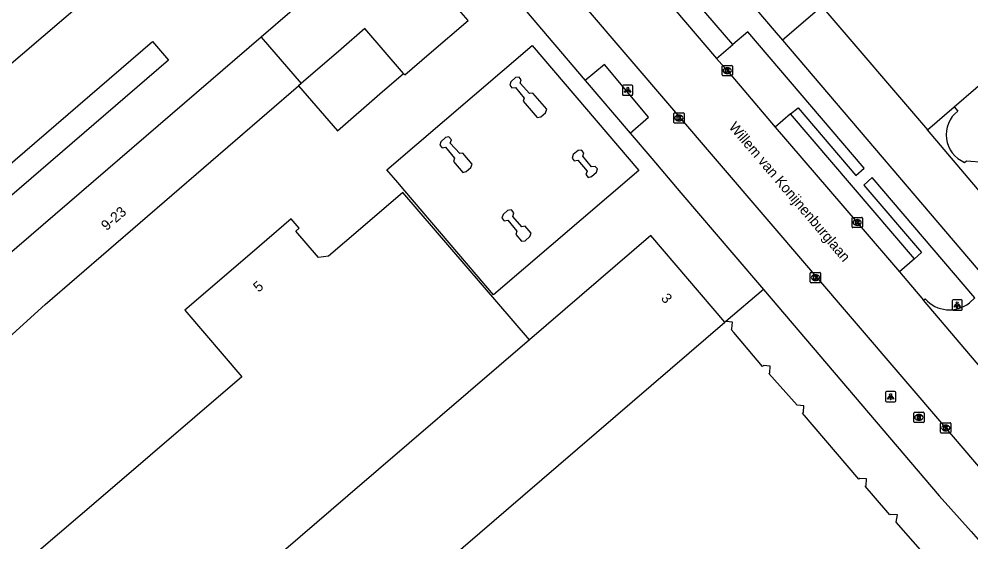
# Model space of a CAD drawing. Extents: x 162172 to 163187, y 382874 to 383684.
# Drawn here: x 162430.3 to 162523.1, y 383245.5 to 383296.4 of the extents above; entities that cross this region are included whole.
import ezdxf

# ---------------------------------------------------------------- set-up
doc = ezdxf.new("R2010")
doc.units = 0
for name, color, linetype in [('IMGEO_Groenvoorziening', 7, 'Continuous'), ('IMGEO_Kolk', 7, 'Continuous'), ('IMGEO_Lichtpunt', 7, 'Continuous'), ('IMGEO_Openbare_ruimte_label', 7, 'Continuous'), ('IMGEO_Pand', 7, 'Continuous'), ('IMGEO_Pand_nummerreeks', 7, 'Continuous'), ('IMGEO_Parkeervlak_open', 7, 'Continuous'), ('IMGEO_Rijbaan_lokaal_open', 7, 'Continuous'), ('IMGEO_Rioolput', 7, 'Continuous'), ('IMGEO_Voetpad_open', 7, 'Continuous')]:
    doc.layers.add(name, color=color, linetype=linetype)

msp = doc.modelspace()

# ---------------------------------------------------------------- linework, layer by layer
at = {"layer": 'IMGEO_Groenvoorziening'}
for points in [[(162485.522, 383290.46), (162489.902, 383285.316)], [(162525.747, 383277.58), (162518.873, 383285.634)]]:
    msp.add_lwpolyline(points, dxfattribs=at)
at = {"layer": 'IMGEO_Kolk'}
for p, q in [((162498.862, 383290.991), (162498.862, 383291.843)), ((162498.937, 383291.917), (162499.789, 383291.917)), ((162499.35, 383291.697), (162499.375, 383291.697)), ((162499.863, 383291.843), (162499.863, 383290.991)), ((162499.789, 383290.917), (162498.937, 383290.917)), ((162499.373, 383291.137), (162499.348, 383291.137)), ((162494.151, 383286.377), (162494.151, 383287.229)), ((162494.226, 383287.303), (162495.078, 383287.303)), ((162494.639, 383287.083), (162494.664, 383287.083)), ((162495.152, 383287.229), (162495.152, 383286.377)), ((162495.078, 383286.303), (162494.226, 383286.303)), ((162494.662, 383286.523), (162494.637, 383286.523)), ((162511.529, 383276.197), (162511.529, 383277.049)), ((162511.604, 383277.123), (162512.456, 383277.123)), ((162512.017, 383276.903), (162512.042, 383276.903)), ((162512.53, 383277.049), (162512.53, 383276.197)), ((162512.456, 383276.123), (162511.604, 383276.123)), ((162512.04, 383276.343), (162512.015, 383276.343)), ((162507.455, 383270.835), (162507.455, 383271.687)), ((162507.53, 383271.761), (162508.382, 383271.761)), ((162507.943, 383271.541), (162507.968, 383271.541)), ((162508.456, 383271.687), (162508.456, 383270.835)), ((162508.382, 383270.761), (162507.53, 383270.761)), ((162507.966, 383270.981), (162507.941, 383270.981)), ((162520.154, 383256.195), (162520.154, 383257.047)), ((162520.229, 383257.121), (162521.081, 383257.121)), ((162520.642, 383256.901), (162520.667, 383256.901)), ((162521.155, 383257.047), (162521.155, 383256.195)), ((162521.081, 383256.121), (162520.229, 383256.121)), ((162520.665, 383256.341), (162520.64, 383256.341))]:
    msp.add_line(p, q, dxfattribs=at)
for points in [[(162498.862, 383290.991), (162498.862, 383291.843)], [(162498.937, 383291.917), (162499.789, 383291.917)], [(162499.863, 383291.843), (162499.863, 383290.991)], [(162499.789, 383290.917), (162498.937, 383290.917)], [(162499.183, 383291.617), (162499.306, 383291.617), (162499.306, 383291.466), (162499.436, 383291.617), (162499.6, 383291.617), (162499.454, 383291.466), (162499.607, 383291.217), (162499.455, 383291.217), (162499.37, 383291.381), (162499.306, 383291.314), (162499.306, 383291.217), (162499.183, 383291.217), (162499.183, 383291.617)], [(162494.151, 383286.377), (162494.151, 383287.229)], [(162494.226, 383287.303), (162495.078, 383287.303)], [(162495.152, 383287.229), (162495.152, 383286.377)], [(162495.078, 383286.303), (162494.226, 383286.303)], [(162494.472, 383287.003), (162494.595, 383287.003), (162494.595, 383286.852), (162494.725, 383287.003), (162494.889, 383287.003), (162494.743, 383286.852), (162494.896, 383286.603), (162494.744, 383286.603), (162494.659, 383286.767), (162494.595, 383286.7), (162494.595, 383286.603), (162494.472, 383286.603), (162494.472, 383287.003)], [(162511.529, 383276.197), (162511.529, 383277.049)], [(162511.604, 383277.123), (162512.456, 383277.123)], [(162512.53, 383277.049), (162512.53, 383276.197)], [(162512.456, 383276.123), (162511.604, 383276.123)], [(162511.85, 383276.823), (162511.973, 383276.823), (162511.973, 383276.672), (162512.103, 383276.823), (162512.267, 383276.823), (162512.121, 383276.672), (162512.274, 383276.423), (162512.122, 383276.423), (162512.037, 383276.587), (162511.973, 383276.52), (162511.973, 383276.423), (162511.85, 383276.423), (162511.85, 383276.823)], [(162507.455, 383270.835), (162507.455, 383271.687)], [(162507.53, 383271.761), (162508.382, 383271.761)], [(162507.776, 383271.461), (162507.899, 383271.461), (162507.899, 383271.31), (162508.029, 383271.461), (162508.193, 383271.461), (162508.047, 383271.31), (162508.2, 383271.061), (162508.048, 383271.061), (162507.963, 383271.225), (162507.899, 383271.158), (162507.899, 383271.061), (162507.776, 383271.061), (162507.776, 383271.461)], [(162508.456, 383271.687), (162508.456, 383270.835)], [(162508.382, 383270.761), (162507.53, 383270.761)], [(162520.154, 383256.195), (162520.154, 383257.047)], [(162520.229, 383257.121), (162521.081, 383257.121)], [(162520.475, 383256.821), (162520.598, 383256.821), (162520.598, 383256.67), (162520.728, 383256.821), (162520.892, 383256.821), (162520.746, 383256.67), (162520.899, 383256.421), (162520.747, 383256.421), (162520.662, 383256.585), (162520.598, 383256.518), (162520.598, 383256.421), (162520.475, 383256.421), (162520.475, 383256.821)], [(162521.155, 383257.047), (162521.155, 383256.195)], [(162521.081, 383256.121), (162520.229, 383256.121)]]:
    msp.add_lwpolyline(points, dxfattribs=at)
for centre, start, end in [((162498.939, 383291.841), 91.55205, 178.44795), ((162498.939, 383291.841), 91.55205, 178.44795), ((162499.787, 383291.841), 1.55205, 88.44795), ((162499.787, 383291.841), 1.55205, 88.44795), ((162498.939, 383290.993), 181.55205, 268.44795), ((162498.939, 383290.993), 181.55205, 268.44795), ((162499.787, 383290.993), 271.55205, 358.44795), ((162499.787, 383290.993), 271.55205, 358.44795), ((162494.228, 383287.227), 91.55205, 178.44795), ((162494.228, 383287.227), 91.55205, 178.44795), ((162495.076, 383287.227), 1.55205, 88.44795), ((162495.076, 383287.227), 1.55205, 88.44795), ((162494.228, 383286.379), 181.55205, 268.44795), ((162494.228, 383286.379), 181.55205, 268.44795), ((162495.076, 383286.379), 271.55205, 358.44795), ((162495.076, 383286.379), 271.55205, 358.44795), ((162511.606, 383277.047), 91.55205, 178.44795), ((162511.606, 383277.047), 91.55205, 178.44795), ((162512.454, 383277.047), 1.55205, 88.44795), ((162512.454, 383277.047), 1.55205, 88.44795), ((162511.606, 383276.199), 181.55205, 268.44795), ((162511.606, 383276.199), 181.55205, 268.44795), ((162512.454, 383276.199), 271.55205, 358.44795), ((162512.454, 383276.199), 271.55205, 358.44795), ((162507.532, 383271.685), 91.55205, 178.44795), ((162507.532, 383271.685), 91.55205, 178.44795), ((162508.38, 383271.685), 1.55205, 88.44795), ((162508.38, 383271.685), 1.55205, 88.44795), ((162507.532, 383270.837), 181.55205, 268.44795), ((162507.532, 383270.837), 181.55205, 268.44795), ((162508.38, 383270.837), 271.55205, 358.44795), ((162508.38, 383270.837), 271.55205, 358.44795), ((162520.231, 383257.045), 91.55205, 178.44795), ((162520.231, 383257.045), 91.55205, 178.44795), ((162521.079, 383257.045), 1.55205, 88.44795), ((162521.079, 383257.045), 1.55205, 88.44795), ((162520.231, 383256.197), 181.55205, 268.44795), ((162520.231, 383256.197), 181.55205, 268.44795), ((162521.079, 383256.197), 271.55205, 358.44795), ((162521.079, 383256.197), 271.55205, 358.44795)]:
    msp.add_arc(centre, 0.0765, start, end, dxfattribs=at)
for centre, major_axis, ratio, start_param, end_param in [((162499.349, 383291.417), (-0.387, 0.002), 0.722429, 4.712389, 7.853982), ((162499.374, 383291.417), (-0.39, 0.002), 0.717154, 1.570796, 4.712389), ((162494.638, 383286.803), (-0.387, 0.002), 0.722429, 4.712389, 7.853982), ((162494.663, 383286.803), (-0.39, 0.002), 0.717154, 1.570796, 4.712389), ((162512.016, 383276.623), (-0.387, 0.002), 0.722429, 4.712389, 7.853982), ((162512.041, 383276.623), (-0.39, 0.002), 0.717154, 1.570796, 4.712389), ((162507.942, 383271.261), (-0.387, 0.002), 0.722429, 4.712389, 7.853982), ((162507.967, 383271.261), (-0.39, 0.002), 0.717154, 1.570796, 4.712389), ((162520.641, 383256.621), (-0.387, 0.002), 0.722429, 4.712389, 7.853982), ((162520.666, 383256.621), (-0.39, 0.002), 0.717154, 1.570796, 4.712389)]:
    msp.add_ellipse(centre, major_axis=major_axis, ratio=ratio, start_param=start_param, end_param=end_param, dxfattribs=at)
at = {"layer": 'IMGEO_Lichtpunt'}
for p, q in [((162489.162, 383289.912), (162489.162, 383289.105)), ((162489.162, 383289.912), (162489.162, 383289.105)), ((162490.064, 383290.007), (162489.256, 383290.007)), ((162490.064, 383290.007), (162489.256, 383290.007)), ((162490.158, 383289.105), (162490.158, 383289.912)), ((162490.158, 383289.105), (162490.158, 383289.912)), ((162489.256, 383289.011), (162490.064, 383289.011)), ((162489.256, 383289.011), (162490.064, 383289.011)), ((162521.279, 383268.996), (162521.279, 383268.189)), ((162521.279, 383268.996), (162521.279, 383268.189)), ((162522.181, 383269.091), (162521.373, 383269.091)), ((162522.181, 383269.091), (162521.373, 383269.091)), ((162522.275, 383268.189), (162522.275, 383268.996)), ((162522.275, 383268.189), (162522.275, 383268.996)), ((162521.373, 383268.095), (162522.181, 383268.095)), ((162521.373, 383268.095), (162522.181, 383268.095)), ((162515.689, 383260.151), (162514.881, 383260.151)), ((162515.689, 383260.151), (162514.881, 383260.151)), ((162514.787, 383260.056), (162514.787, 383259.249)), ((162514.787, 383260.056), (162514.787, 383259.249)), ((162515.783, 383259.249), (162515.783, 383260.056)), ((162515.783, 383259.249), (162515.783, 383260.056)), ((162514.881, 383259.155), (162515.689, 383259.155)), ((162514.881, 383259.155), (162515.689, 383259.155))]:
    msp.add_line(p, q, dxfattribs=at)
for points in [[(162489.536, 383289.576), (162489.575, 383289.548), (162489.387, 383289.286), (162489.349, 383289.313), (162489.536, 383289.576)], [(162489.638, 383289.528), (162489.685, 383289.528), (162489.685, 383289.206), (162489.638, 383289.206), (162489.638, 383289.528)], [(162489.748, 383289.548), (162489.786, 383289.575), (162489.973, 383289.313), (162489.934, 383289.285), (162489.748, 383289.548)], [(162521.653, 383268.66), (162521.692, 383268.632), (162521.504, 383268.37), (162521.466, 383268.397), (162521.653, 383268.66)], [(162521.755, 383268.612), (162521.802, 383268.612), (162521.802, 383268.29), (162521.755, 383268.29), (162521.755, 383268.612)], [(162521.865, 383268.632), (162521.903, 383268.659), (162522.09, 383268.397), (162522.051, 383268.369), (162521.865, 383268.632)], [(162515.161, 383259.72), (162515.2, 383259.692), (162515.012, 383259.43), (162514.974, 383259.457), (162515.161, 383259.72)], [(162515.263, 383259.672), (162515.31, 383259.672), (162515.31, 383259.35), (162515.263, 383259.35), (162515.263, 383259.672)], [(162515.373, 383259.692), (162515.411, 383259.719), (162515.598, 383259.457), (162515.559, 383259.429), (162515.373, 383259.692)]]:
    msp.add_lwpolyline(points, dxfattribs=at)
for centre in [(162489.661, 383289.71), (162521.778, 383268.794), (162515.286, 383259.854)]:
    msp.add_circle(centre, 0.0994, dxfattribs=at)
for centre, start, end in [((162489.256, 383289.912), 90, 180), ((162489.256, 383289.912), 90, 180), ((162490.064, 383289.912), 0, 90), ((162490.064, 383289.912), 0, 90), ((162489.256, 383289.105), 180, 270), ((162489.256, 383289.105), 180, 270), ((162490.064, 383289.105), 270, 0), ((162490.064, 383289.105), 270, 360), ((162521.373, 383268.996), 90, 180), ((162521.373, 383268.996), 90, 180), ((162522.181, 383268.996), 0, 90), ((162522.181, 383268.996), 0, 90), ((162521.373, 383268.189), 180, 270), ((162521.373, 383268.189), 180, 270), ((162522.181, 383268.189), 270, 0), ((162522.181, 383268.189), 270, 360), ((162514.881, 383260.056), 90, 180), ((162514.881, 383260.056), 90, 180), ((162515.689, 383260.056), 0, 90), ((162515.689, 383260.056), 0, 90), ((162514.881, 383259.249), 180, 270), ((162514.881, 383259.249), 180, 270), ((162515.689, 383259.249), 270, 0), ((162515.689, 383259.249), 270, 360)]:
    msp.add_arc(centre, 0.0946, start, end, dxfattribs=at)
at = {"layer": 'IMGEO_Pand'}
for points in [[(162393.697, 383261.491), (162440.977, 383301.867), (162441.144, 383302.009), (162440.949, 383302.237), (162440.782, 383302.095), (162433.377, 383310.765), (162433.545, 383310.908), (162433.35, 383311.136)], [(162467.797, 383291.146), (162467.928, 383290.995), (162470.306, 383293.044), (162474.093, 383296.308), (162471.161, 383299.71), (162468.37, 383302.949), (162466.195, 383305.473)], [(162521.49, 383287.872), (162536.263, 383300.631)], [(162459.975, 383299.907), (162453.92, 383294.688)], [(162508.584, 383297.662), (162518.873, 383285.634)], [(162467.797, 383291.146), (162464.043, 383295.503), (162461.713, 383293.494), (162457.832, 383290.149)], [(162453.92, 383294.688), (162428.95, 383273.168), (162419.215, 383264.437), (162415.492, 383261.098), (162419.521, 383256.549), (162423.228, 383259.906), (162432.862, 383268.63), (162457.563, 383289.917)], [(162453.92, 383294.688), (162457.832, 383290.149)], [(162402.347, 383255.851), (162401.615, 383256.702), (162400.784, 383257.668), (162443.346, 383294.265), (162444.909, 383292.448), (162402.347, 383255.851)], [(162457.563, 383289.917), (162461.362, 383285.55), (162465.496, 383289.145), (162467.797, 383291.146)], [(162481.18, 383286.923), (162481.65, 383287.298), (162481.778, 383287.648), (162480.403, 383289.225), (162480.081, 383289.172), (162479.178, 383290.199), (162479.274, 383290.524), (162479.061, 383290.791), (162478.73, 383290.733), (162478.274, 383290.337), (162478.155, 383289.996), (162478.36, 383289.722), (162478.704, 383289.786), (162479.578, 383288.738), (162479.479, 383288.426), (162480.84, 383286.841), (162481.18, 383286.923)], [(162457.832, 383290.149), (162457.563, 383289.917)], [(162518.873, 383285.634), (162521.49, 383287.872)], [(162521.49, 383287.872), (162521.83, 383287.474)], [(162473.924, 383281.6), (162474.37, 383281.976), (162474.49, 383282.302), (162473.57, 383283.388), (162473.298, 383283.339), (162472.363, 383284.35), (162472.471, 383284.679), (162472.233, 383284.95), (162471.899, 383284.901), (162471.441, 383284.492), (162471.339, 383284.147), (162471.572, 383283.893), (162471.898, 383283.95), (162472.763, 383282.894), (162472.686, 383282.578), (162473.571, 383281.503), (162473.924, 383281.6)], [(162486.138, 383281.108), (162486.602, 383281.515), (162486.721, 383281.855), (162486.495, 383282.089), (162486.122, 383282.03), (162485.292, 383283.09), (162485.391, 383283.399), (162485.143, 383283.681), (162484.813, 383283.638), (162484.328, 383283.243), (162484.235, 383282.897), (162484.445, 383282.633), (162484.788, 383282.704), (162485.693, 383281.617), (162485.587, 383281.295), (162485.804, 383281.017), (162486.138, 383281.108)], [(162522.496, 383282.479), (162522.671, 383282.629), (162524.42, 383282.493), (162524.462, 383282.267)], [(162480.072, 383265.207), (162467.752, 383279.555), (162463.597, 383276.001), (162460.487, 383273.341), (162459.518, 383273.224), (162457.316, 383275.789), (162457.627, 383276.056), (162456.845, 383276.966), (162453.052, 383273.709), (162446.489, 383268.073), (162452.05, 383261.596), (162438.509, 383250), (162432.032, 383244.453), (162442.165, 383232.652)], [(162479.647, 383274.846), (162480.126, 383275.249), (162480.243, 383275.588), (162479.664, 383276.269), (162479.338, 383276.209), (162478.469, 383277.223), (162478.56, 383277.567), (162478.333, 383277.853), (162477.954, 383277.784), (162477.521, 383277.395), (162477.386, 383277.048), (162477.63, 383276.793), (162477.971, 383276.857), (162478.839, 383275.785), (162478.737, 383275.468), (162479.319, 383274.809), (162479.647, 383274.846)], [(162499.12, 383266.906), (162491.908, 383275.345), (162480.072, 383265.207)], [(162449.417, 383224.206), (162479.441, 383250), (162499.12, 383266.906)], [(162499.218, 383266.967), (162499.12, 383266.906)], [(162519.156, 383243.676), (162515.811, 383247.434), (162515.948, 383248.14), (162515.29, 383248.197), (162515.198, 383248.149), (162513.612, 383250), (162512.814, 383250.932), (162512.891, 383250.996), (162512.951, 383251.649), (162512.295, 383251.698), (162512.199, 383251.63), (162506.707, 383258.071), (162506.783, 383258.143), (162506.841, 383258.783), (162506.176, 383258.839), (162503.43, 383261.905), (162503.505, 383261.975), (162503.56, 383262.618), (162502.909, 383262.685), (162502.813, 383262.606), (162500, 383265.901), (162499.741, 383266.204), (162499.823, 383266.276), (162499.878, 383266.919), (162499.218, 383266.967)], [(162480.072, 383265.207), (162462.365, 383250), (162442.165, 383232.652)]]:
    msp.add_lwpolyline(points, dxfattribs=at)
msp.add_arc((162523.605, 383285.169), 2.909, 127.59126, 247.59803, dxfattribs=at)
at = {"layer": 'IMGEO_Parkeervlak_open'}
for points in [[(162498.313, 383292.604), (162499.912, 383293.971)], [(162505.539, 383287.218), (162504.045, 383285.913)], [(162517.62, 383273.083), (162516.139, 383271.816)]]:
    msp.add_lwpolyline(points, dxfattribs=at)
at = {"layer": 'IMGEO_Rijbaan_lokaal_open'}
for points in [[(162572.015, 383196.495), (162571.236, 383197.398), (162559.929, 383210.675), (162544.18, 383229.083), (162520.655, 383256.621), (162467.436, 383318.744), (162464.019, 383322.726)], [(162486.241, 383306.791), (162498.313, 383292.604)], [(162467.93, 383279.722), (162467.255, 383280.511), (162466.186, 383281.761), (162480.343, 383293.866), (162490.745, 383281.7), (162476.588, 383269.595), (162467.93, 383279.722)], [(162498.313, 383292.604), (162499.363, 383291.417), (162504.045, 383285.913)], [(162504.045, 383285.913), (162512.03, 383276.623), (162516.139, 383271.816)], [(162516.139, 383271.816), (162518.495, 383269.047)], [(162526.84, 383259.259), (162525.306, 383261.048), (162524.722, 383261.727), (162518.495, 383269.047)]]:
    msp.add_lwpolyline(points, dxfattribs=at)
at = {"layer": 'IMGEO_Rioolput'}
for p, q in [((162517.546, 383257.219), (162517.546, 383258.071)), ((162517.621, 383258.145), (162518.473, 383258.145)), ((162518.057, 383257.365), (162518.032, 383257.365)), ((162518.034, 383257.925), (162518.059, 383257.925)), ((162518.547, 383258.071), (162518.547, 383257.219)), ((162518.473, 383257.145), (162517.621, 383257.145))]:
    msp.add_line(p, q, dxfattribs=at)
for points in [[(162517.546, 383257.219), (162517.546, 383258.071)], [(162517.621, 383258.145), (162518.473, 383258.145)], [(162518.135, 383257.843), (162517.883, 383257.845), (162517.883, 383257.445)], [(162517.883, 383257.445), (162518.007, 383257.445), (162518.007, 383257.607), (162518.018, 383257.607)], [(162518.061, 383257.764), (162518.007, 383257.764), (162518.007, 383257.683)], [(162518.007, 383257.683), (162518.059, 383257.683)], [(162518.065, 383257.578), (162518.136, 383257.445), (162518.276, 383257.445), (162518.211, 383257.571)], [(162518.547, 383258.071), (162518.547, 383257.219)], [(162518.473, 383257.145), (162517.621, 383257.145)]]:
    msp.add_lwpolyline(points, dxfattribs=at)
for centre, radius, start, end in [((162517.623, 383258.069), 0.0765, 91.55205, 178.44795), ((162517.623, 383258.069), 0.0765, 91.55205, 178.44795), ((162518.017, 383257.554), 0.0533, 26.02933, 88.69889), ((162518.043, 383257.872), 0.19, 274.7715, 282.96867), ((162518.067, 383257.668), 0.0964, 77.00612, 93.18647), ((162518.081, 383257.725), 0.0378, 276.66336, 79.67722), ((162518.134, 383257.733), 0.109, 350.36119, 89.41601), ((162518.132, 383257.733), 0.112, 277.58423, 350.98172), ((162518.116, 383257.518), 0.108, 29.51342, 73.79051), ((162518.471, 383258.069), 0.0765, 1.55205, 88.44795), ((162518.471, 383258.069), 0.0765, 1.55205, 88.44795), ((162517.623, 383257.221), 0.0765, 181.55205, 268.44795), ((162517.623, 383257.221), 0.0765, 181.55205, 268.44795), ((162518.471, 383257.221), 0.0765, 271.55205, 358.44795), ((162518.471, 383257.221), 0.0765, 271.55205, 358.44795)]:
    msp.add_arc(centre, radius, start, end, dxfattribs=at)
for centre, major_axis, ratio, start_param, end_param in [((162518.033, 383257.645), (-0.387, 0.002), 0.722429, 4.712389, 7.853982), ((162518.058, 383257.645), (-0.39, 0.002), 0.717154, 1.570796, 4.712389)]:
    msp.add_ellipse(centre, major_axis=major_axis, ratio=ratio, start_param=start_param, end_param=end_param, dxfattribs=at)
at = {"layer": 'IMGEO_Voetpad_open'}
for points in [[(162499.912, 383293.971), (162487.748, 383308.07)], [(162476.091, 383301.539), (162485.522, 383290.46)], [(162500.35, 383299.525), (162503.94, 383295.317), (162504.739, 383294.381)], [(162508.584, 383297.662), (162504.739, 383294.381)], [(162505.539, 383287.218), (162506.258, 383287.805), (162511.896, 383281.185), (162512.716, 383281.914), (162501.364, 383295.193), (162499.912, 383293.971)], [(162504.739, 383294.381), (162525.135, 383270.484)], [(162489.902, 383285.316), (162491.693, 383286.886), (162487.38, 383292.018), (162485.522, 383290.46)], [(162517.62, 383273.083), (162505.539, 383287.218)], [(162489.902, 383285.316), (162492.001, 383282.85), (162494.852, 383279.502), (162500, 383273.465), (162502.879, 383270.089)], [(162522.965, 383268.799), (162523.487, 383269.294), (162513.498, 383280.992), (162512.663, 383280.275), (162518.308, 383273.702), (162517.62, 383273.083)], [(162502.879, 383270.089), (162499.218, 383266.967)], [(162502.879, 383270.089), (162520.008, 383250), (162523.14, 383246.536), (162523.815, 383245.765)], [(162518.495, 383269.047), (162518.65, 383269.185)]]:
    msp.add_lwpolyline(points, dxfattribs=at)
msp.add_arc((162521.011, 383271.267), 3.148, 221.40339, 308.37299, dxfattribs=at)

# ---------------------------------------------------------------- texts
at = {"layer": 'IMGEO_Openbare_ruimte_label'}
msp.add_text('Willem van Konijnenburglaan', height=1, rotation=310.41477, dxfattribs=at).set_placement((162499.459, 383285.891))
at = {"layer": 'IMGEO_Pand_nummerreeks'}
for s, rotation, p in [('9-23', 40.75449, (162438.851, 383275.77)), ('5', 40.99817, (162453.681, 383269.779)), ('3', 310.51732, (162492.842, 383269.204))]:
    msp.add_text(s, height=1, rotation=rotation, dxfattribs=at).set_placement(p)

doc.saveas('drawing.dxf')
